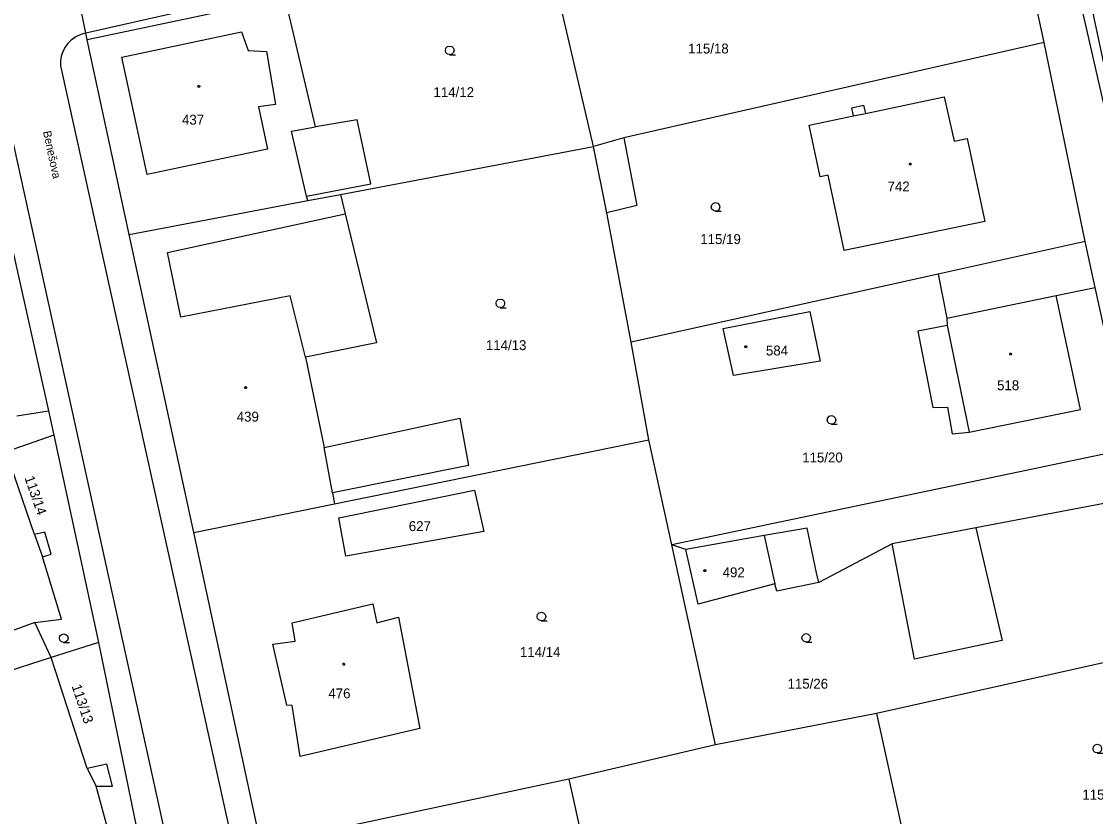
# Model space of a CAD drawing. Extents: x -757994 to -755874, y -1047691 to -1046119.
# Drawn here: x -756372.2 to -756280.1, y -1046953.1 to -1046885 of the extents above; entities that cross this region are included whole.
import ezdxf

# ---------------------------------------------------------------- set-up
doc = ezdxf.new("R2010")
doc.units = 0
doc.layers.add('katastrální mapa', color=7, linetype='Continuous')

msp = doc.modelspace()

# ---------------------------------------------------------------- linework, layer by layer
at = {"layer": 'katastrální mapa'}
for p, q in [((-756310.63, -1046740.64), (-756269.78, -1046934.1)), ((-756289.01, -1046849.81), (-756269.04, -1046937.62)), ((-756288.48, -1046868.3), (-756366.64, -1046885.96)), ((-756284.47, -1046886.76), (-756288.21, -1046869.66)), ((-756323.13, -1046895.69), (-756327.17, -1046878.19)), ((-756366.64, -1046885.96), (-756367.82, -1046880.2)), ((-756349.56, -1046882.95), (-756366.52, -1046886.55)), ((-756346.94, -1046894.01), (-756349.56, -1046882.95)), ((-756366.52, -1046886.55), (-756366.64, -1046885.96)), ((-756363.56, -1046888.02), (-756353.29, -1046885.85)), ((-756353.29, -1046885.85), (-756352.71, -1046887.45)), ((-756362.92, -1046903.22), (-756366.52, -1046886.55)), ((-756284.47, -1046886.76), (-756320.52, -1046894.94)), ((-756280.96, -1046903.84), (-756284.47, -1046886.76)), ((-756361.38, -1046898.09), (-756363.56, -1046888.02)), ((-756352.71, -1046887.45), (-756351.15, -1046887.55)), ((-756351.15, -1046887.55), (-756350.39, -1046892.08)), ((-756352.31, -1046988.69), (-756374.35, -1046888.59)), ((-756368.81, -1046888.76), (-756346.03, -1046991.81)), ((-756299.81, -1046892.85), (-756293.06, -1046891.43)), ((-756293.06, -1046891.43), (-756292.21, -1046895.24)), ((-756350.39, -1046892.08), (-756351.85, -1046892.27)), ((-756351.85, -1046892.27), (-756351.07, -1046895.92)), ((-756300.98, -1046892.37), (-756299.96, -1046892.15)), ((-756300.83, -1046893.06), (-756300.98, -1046892.37)), ((-756299.96, -1046892.15), (-756299.81, -1046892.85)), ((-756343.38, -1046893.4), (-756346.94, -1046894.01)), ((-756342.2, -1046898.88), (-756343.38, -1046893.4)), ((-756304.64, -1046893.86), (-756300.83, -1046893.06)), ((-756300.83, -1046893.06), (-756299.81, -1046892.85)), ((-756349.01, -1046894.37), (-756346.94, -1046894.01)), ((-756347.71, -1046899.94), (-756349.01, -1046894.37)), ((-756303.69, -1046898.29), (-756304.64, -1046893.86)), ((-756320.52, -1046894.94), (-756323.13, -1046895.69)), ((-756320.52, -1046894.94), (-756319.39, -1046900.73)), ((-756292.21, -1046895.24), (-756291.08, -1046895)), ((-756291.08, -1046895), (-756289.58, -1046902.11)), ((-756351.07, -1046895.92), (-756361.38, -1046898.09)), ((-756344.82, -1046899.79), (-756323.13, -1046895.69)), ((-756321.96, -1046901.38), (-756323.13, -1046895.69)), ((-756303, -1046898.14), (-756303.69, -1046898.29)), ((-756301.63, -1046904.61), (-756303, -1046898.14)), ((-756347.71, -1046899.94), (-756342.2, -1046898.88)), ((-756347.62, -1046900.32), (-756347.71, -1046899.94)), ((-756347.62, -1046900.32), (-756344.82, -1046899.79)), ((-756344.82, -1046899.79), (-756344.41, -1046901.47)), ((-756362.92, -1046903.22), (-756347.62, -1046900.32)), ((-756319.39, -1046900.73), (-756321.96, -1046901.38)), ((-756359.64, -1046904.77), (-756344.41, -1046901.47)), ((-756344.41, -1046901.47), (-756341.72, -1046912.53)), ((-756319.88, -1046912.45), (-756321.96, -1046901.38)), ((-756289.58, -1046902.11), (-756301.63, -1046904.61)), ((-756373.27, -1046902.96), (-756369.84, -1046918.35)), ((-756357.39, -1046928.78), (-756362.92, -1046903.22)), ((-756280.96, -1046903.84), (-756293.57, -1046906.63)), ((-756280.1, -1046907.77), (-756280.96, -1046903.84)), ((-756358.5, -1046910.33), (-756359.64, -1046904.77)), ((-756293.57, -1046906.63), (-756319.88, -1046912.45)), ((-756293.57, -1046906.63), (-756292.83, -1046910.39)), ((-756283.45, -1046908.46), (-756280.1, -1046907.77)), ((-756277.09, -1046921.59), (-756280.1, -1046907.77)), ((-756349.13, -1046908.5), (-756358.5, -1046910.33)), ((-756347.81, -1046913.76), (-756349.13, -1046908.5)), ((-756292.83, -1046910.39), (-756283.45, -1046908.46)), ((-756281.37, -1046918.24), (-756283.45, -1046908.46)), ((-756312, -1046911.29), (-756304.57, -1046909.82)), ((-756304.57, -1046909.82), (-756303.68, -1046914.09)), ((-756292.79, -1046911.04), (-756295.3, -1046911.53)), ((-756292.83, -1046910.39), (-756292.79, -1046911.04)), ((-756292.79, -1046911.04), (-756290.91, -1046920.17)), ((-756311.12, -1046915.31), (-756312, -1046911.29)), ((-756295.3, -1046911.53), (-756294.03, -1046918.06)), ((-756341.72, -1046912.53), (-756347.81, -1046913.76)), ((-756318.36, -1046920.83), (-756319.88, -1046912.45)), ((-756347.81, -1046913.76), (-756346.21, -1046921.5)), ((-756303.68, -1046914.09), (-756311.12, -1046915.31)), ((-756372.56, -1046918.78), (-756369.84, -1046918.35)), ((-756369.84, -1046918.35), (-756369.38, -1046920.43)), ((-756294.03, -1046918.06), (-756292.78, -1046918.02)), ((-756292.78, -1046918.02), (-756292.36, -1046920.32)), ((-756290.91, -1046920.17), (-756281.37, -1046918.24)), ((-756346.21, -1046921.5), (-756334.59, -1046918.98)), ((-756334.59, -1046918.98), (-756333.84, -1046923.03)), ((-756292.36, -1046920.32), (-756290.91, -1046920.17)), ((-756369.38, -1046920.43), (-756373.48, -1046921.86)), ((-756369.38, -1046920.43), (-756365.56, -1046938.21)), ((-756345.32, -1046926.32), (-756318.36, -1046920.83)), ((-756316.39, -1046929.84), (-756318.36, -1046920.83)), ((-756371.03, -1046928.94), (-756373.48, -1046921.86)), ((-756345.49, -1046925.39), (-756346.21, -1046921.5)), ((-756277.09, -1046921.59), (-756316.39, -1046929.84)), ((-756333.84, -1046923.03), (-756345.49, -1046925.39)), ((-756345.49, -1046925.39), (-756345.32, -1046926.32)), ((-756344.94, -1046927.52), (-756333.33, -1046925.14)), ((-756333.33, -1046925.14), (-756332.51, -1046928.69)), ((-756276.17, -1046925.69), (-756290.34, -1046928.38)), ((-756357.39, -1046928.78), (-756345.32, -1046926.32)), ((-756344.34, -1046930.8), (-756344.94, -1046927.52)), ((-756304.81, -1046928.4), (-756308.49, -1046929.05)), ((-756303.99, -1046932.23), (-756304.81, -1046928.4)), ((-756290.34, -1046928.38), (-756297.51, -1046929.74)), ((-756290.34, -1046928.38), (-756288.09, -1046938.05)), ((-756370.14, -1046928.75), (-756371.03, -1046928.94)), ((-756371.03, -1046928.94), (-756370.35, -1046930.87)), ((-756369.62, -1046930.63), (-756370.14, -1046928.75)), ((-756351.61, -1046955.54), (-756357.39, -1046928.78)), ((-756332.51, -1046928.69), (-756344.34, -1046930.8)), ((-756308.49, -1046929.05), (-756315.21, -1046930.24)), ((-756308.49, -1046929.05), (-756307.56, -1046933.17)), ((-756315.21, -1046930.24), (-756316.39, -1046929.84)), ((-756312.65, -1046946.99), (-756316.39, -1046929.84)), ((-756314.15, -1046934.91), (-756315.21, -1046930.24)), ((-756297.51, -1046929.74), (-756303.81, -1046933.07)), ((-756295.61, -1046939.63), (-756297.51, -1046929.74)), ((-756370.35, -1046930.87), (-756369.62, -1046930.63)), ((-756368.72, -1046936.21), (-756370.35, -1046930.87)), ((-756303.81, -1046933.07), (-756303.99, -1046932.23)), ((-756307.56, -1046933.17), (-756314.15, -1046934.91)), ((-756307.39, -1046933.81), (-756307.56, -1046933.17)), ((-756303.81, -1046933.07), (-756307.39, -1046933.81)), ((-756348.94, -1046936.52), (-756342.03, -1046934.9)), ((-756342.03, -1046934.9), (-756341.69, -1046936.53)), ((-756371, -1046936.5), (-756377.7, -1046938.9)), ((-756371, -1046936.5), (-756368.72, -1046936.21)), ((-756369.6, -1046939.49), (-756371, -1046936.5)), ((-756348.68, -1046938.09), (-756348.94, -1046936.52)), ((-756341.69, -1046936.53), (-756339.82, -1046936.05)), ((-756339.82, -1046936.05), (-756338.01, -1046945.57)), ((-756365.56, -1046938.21), (-756369.6, -1046939.49)), ((-756365.56, -1046938.21), (-756361.96, -1046955.74)), ((-756350.62, -1046938.34), (-756348.68, -1046938.09)), ((-756349.42, -1046943.58), (-756350.62, -1046938.34)), ((-756273.27, -1046938.57), (-756298.86, -1046944.31)), ((-756288.09, -1046938.05), (-756295.61, -1046939.63)), ((-756369.6, -1046939.49), (-756381.41, -1046943.28)), ((-756366.51, -1046949), (-756369.6, -1046939.49)), ((-756348.94, -1046943.61), (-756349.42, -1046943.58)), ((-756348.26, -1046947.98), (-756348.94, -1046943.61)), ((-756298.86, -1046944.31), (-756312.65, -1046946.99)), ((-756298.86, -1046944.31), (-756294.36, -1046964.81)), ((-756338.01, -1046945.57), (-756348.26, -1046947.98)), ((-756312.65, -1046946.99), (-756325.22, -1046949.93)), ((-756364.84, -1046948.64), (-756366.51, -1046949)), ((-756364.36, -1046950.54), (-756364.84, -1046948.64)), ((-756366.51, -1046949), (-756365.76, -1046950.54)), ((-756364.88, -1046953.79), (-756365.76, -1046950.54)), ((-756365.76, -1046950.54), (-756364.36, -1046950.54)), ((-756325.22, -1046949.93), (-756351.61, -1046955.54)), ((-756325.22, -1046949.93), (-756317.82, -1046983.8))]:
    msp.add_line(p, q, dxfattribs=at)
for points in [[(-756366.64, -1046885.96), (-756367.062, -1046886.068), (-756367.503, -1046886.273), (-756367.898, -1046886.556), (-756368.2, -1046886.87), (-756368.435, -1046887.192), (-756368.621, -1046887.561), (-756368.748, -1046887.953), (-756368.812, -1046888.361), (-756368.81, -1046888.76)], [(-756335.44, -1046887.81), (-756335.63, -1046887.76), (-756335.765, -1046887.625), (-756335.815, -1046887.44), (-756335.765, -1046887.255), (-756335.63, -1046887.12), (-756335.445, -1046887.07), (-756335.26, -1046887.12), (-756335.125, -1046887.255), (-756335.075, -1046887.445), (-756335.125, -1046887.635), (-756335.26, -1046887.77), (-756335.45, -1046887.82), (-756334.95, -1046887.82)], [(-756312.65, -1046901.23), (-756312.84, -1046901.18), (-756312.975, -1046901.045), (-756313.025, -1046900.86), (-756312.975, -1046900.675), (-756312.84, -1046900.54), (-756312.655, -1046900.49), (-756312.47, -1046900.54), (-756312.335, -1046900.675), (-756312.285, -1046900.865), (-756312.335, -1046901.055), (-756312.47, -1046901.19), (-756312.66, -1046901.24), (-756312.16, -1046901.24)], [(-756331.1, -1046909.5), (-756331.29, -1046909.45), (-756331.425, -1046909.315), (-756331.475, -1046909.13), (-756331.425, -1046908.945), (-756331.29, -1046908.81), (-756331.105, -1046908.76), (-756330.92, -1046908.81), (-756330.785, -1046908.945), (-756330.735, -1046909.135), (-756330.785, -1046909.325), (-756330.92, -1046909.46), (-756331.11, -1046909.51), (-756330.61, -1046909.51)], [(-756302.71, -1046919.49), (-756302.9, -1046919.44), (-756303.035, -1046919.305), (-756303.085, -1046919.12), (-756303.035, -1046918.935), (-756302.9, -1046918.8), (-756302.715, -1046918.75), (-756302.53, -1046918.8), (-756302.395, -1046918.935), (-756302.345, -1046919.125), (-756302.395, -1046919.315), (-756302.53, -1046919.45), (-756302.72, -1046919.5), (-756302.22, -1046919.5)], [(-756327.58, -1046936.35), (-756327.77, -1046936.3), (-756327.905, -1046936.165), (-756327.955, -1046935.98), (-756327.905, -1046935.795), (-756327.77, -1046935.66), (-756327.585, -1046935.61), (-756327.4, -1046935.66), (-756327.265, -1046935.795), (-756327.215, -1046935.985), (-756327.265, -1046936.175), (-756327.4, -1046936.31), (-756327.59, -1046936.36), (-756327.09, -1046936.36)], [(-756368.53, -1046938.2), (-756368.72, -1046938.15), (-756368.855, -1046938.015), (-756368.905, -1046937.83), (-756368.855, -1046937.645), (-756368.72, -1046937.51), (-756368.535, -1046937.46), (-756368.35, -1046937.51), (-756368.215, -1046937.645), (-756368.165, -1046937.835), (-756368.215, -1046938.025), (-756368.35, -1046938.16), (-756368.54, -1046938.21), (-756368.04, -1046938.21)], [(-756304.88, -1046938.18), (-756305.07, -1046938.13), (-756305.205, -1046937.995), (-756305.255, -1046937.81), (-756305.205, -1046937.625), (-756305.07, -1046937.49), (-756304.885, -1046937.44), (-756304.7, -1046937.49), (-756304.565, -1046937.625), (-756304.515, -1046937.815), (-756304.565, -1046938.005), (-756304.7, -1046938.14), (-756304.89, -1046938.19), (-756304.39, -1046938.19)], [(-756279.92, -1046947.68), (-756280.11, -1046947.63), (-756280.245, -1046947.495), (-756280.295, -1046947.31), (-756280.245, -1046947.125), (-756280.11, -1046946.99), (-756279.925, -1046946.94), (-756279.74, -1046946.99), (-756279.605, -1046947.125), (-756279.555, -1046947.315), (-756279.605, -1046947.505), (-756279.74, -1046947.64), (-756279.93, -1046947.69), (-756279.43, -1046947.69)]]:
    msp.add_lwpolyline(points, dxfattribs=at)
for points in [[(-756356.95, -1046890.445), (-756356.9, -1046890.455), (-756356.875, -1046890.5), (-756356.865, -1046890.53), (-756356.875, -1046890.575), (-756356.915, -1046890.61), (-756356.95, -1046890.615), (-756356.995, -1046890.6), (-756357.025, -1046890.57), (-756357.035, -1046890.53), (-756357.025, -1046890.485), (-756356.985, -1046890.45)], [(-756295.95, -1046897.105), (-756295.9, -1046897.115), (-756295.875, -1046897.16), (-756295.865, -1046897.19), (-756295.875, -1046897.235), (-756295.915, -1046897.27), (-756295.95, -1046897.275), (-756295.995, -1046897.26), (-756296.025, -1046897.23), (-756296.035, -1046897.19), (-756296.025, -1046897.145), (-756295.985, -1046897.11)], [(-756310.06, -1046912.765), (-756310.01, -1046912.775), (-756309.985, -1046912.82), (-756309.975, -1046912.85), (-756309.985, -1046912.895), (-756310.025, -1046912.93), (-756310.06, -1046912.935), (-756310.105, -1046912.92), (-756310.135, -1046912.89), (-756310.145, -1046912.85), (-756310.135, -1046912.805), (-756310.095, -1046912.77)], [(-756287.35, -1046913.395), (-756287.3, -1046913.405), (-756287.275, -1046913.45), (-756287.265, -1046913.48), (-756287.275, -1046913.525), (-756287.315, -1046913.56), (-756287.35, -1046913.565), (-756287.395, -1046913.55), (-756287.425, -1046913.52), (-756287.435, -1046913.48), (-756287.425, -1046913.435), (-756287.385, -1046913.4)], [(-756352.93, -1046916.265), (-756352.88, -1046916.275), (-756352.855, -1046916.32), (-756352.845, -1046916.35), (-756352.855, -1046916.395), (-756352.895, -1046916.43), (-756352.93, -1046916.435), (-756352.975, -1046916.42), (-756353.005, -1046916.39), (-756353.015, -1046916.35), (-756353.005, -1046916.305), (-756352.965, -1046916.27)], [(-756313.57, -1046931.965), (-756313.52, -1046931.975), (-756313.495, -1046932.02), (-756313.485, -1046932.05), (-756313.495, -1046932.095), (-756313.535, -1046932.13), (-756313.57, -1046932.135), (-756313.615, -1046932.12), (-756313.645, -1046932.09), (-756313.655, -1046932.05), (-756313.645, -1046932.005), (-756313.605, -1046931.97)], [(-756344.54, -1046939.985), (-756344.49, -1046939.995), (-756344.465, -1046940.04), (-756344.455, -1046940.07), (-756344.465, -1046940.115), (-756344.505, -1046940.15), (-756344.54, -1046940.155), (-756344.585, -1046940.14), (-756344.615, -1046940.11), (-756344.625, -1046940.07), (-756344.615, -1046940.025), (-756344.575, -1046939.99)]]:
    msp.add_lwpolyline(points, close=True, dxfattribs=at)

# ---------------------------------------------------------------- texts
for s, p in [('115/18', (-756315.003, -1046887.71)), ('114/12', (-756336.836, -1046891.45)), ('437', (-756358.391, -1046893.81)), ('742', (-756297.911, -1046899.54)), ('115/19', (-756313.963, -1046904.05)), ('114/13', (-756332.343, -1046913.14)), ('584', (-756308.334, -1046913.6)), ('518', (-756288.517, -1046916.58)), ('439', (-756353.701, -1046919.27)), ('115/20', (-756305.227, -1046922.77)), ('627', (-756338.954, -1046928.66)), ('492', (-756312.044, -1046932.62)), ('114/14', (-756329.429, -1046939.45)), ('115/26', (-756306.483, -1046942.17)), ('476', (-756345.847, -1046943)), ('115/12', (-756281.209, -1046951.68))]:
    msp.add_text(s, height=0.85, dxfattribs=at).set_placement(p)
for s, height, rotation, p in [('Benešova', 0.7, 282.06712, (-756370.318, -1046894.417)), ('113/14', 0.85, 289.05721, (-756371.907, -1046924.084)), ('113/13', 0.85, 288.42695, (-756367.864, -1046941.947))]:
    msp.add_text(s, height=height, rotation=rotation, dxfattribs=at).set_placement(p)

doc.saveas('drawing.dxf')
